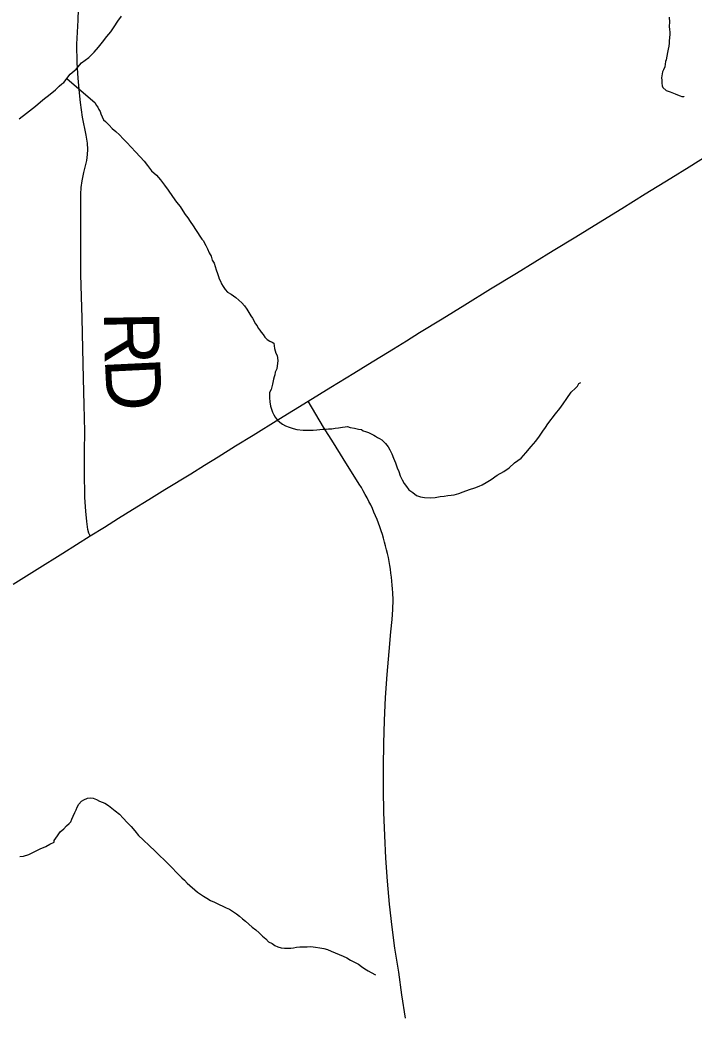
# Model space of a CAD drawing. Extents: x 103424 to 290657, y 38711 to 110967.
# Drawn here: x 214251.058 to 214251.405, y 40214.347 to 40214.861 of the extents above; entities that cross this region are included whole.
import ezdxf

# ---------------------------------------------------------------- set-up
doc = ezdxf.new("R2010")
doc.units = 0
for name, color, linetype in [('GM_X_Minor_River', 7, 'Continuous'), ('GM_X_Township_Road', 7, 'Continuous'), ('GM_X_Township_Road_Text', 7, 'Continuous'), ('GM_X_US_Route', 7, 'Continuous')]:
    doc.layers.add(name, color=color, linetype=linetype)

msp = doc.modelspace()

# ---------------------------------------------------------------- linework, layer by layer
at = {"layer": 'GM_X_Minor_River'}
for points in [[(214251.07787, 40214.82675), (214251.07937, 40214.82792), (214251.08031, 40214.82869), (214251.08365, 40214.83293), (214251.08664, 40214.83546), (214251.08943, 40214.83874), (214251.09318, 40214.84147), (214251.09598, 40214.84418), (214251.09821, 40214.84688), (214251.10026, 40214.84939), (214251.10248, 40214.85228), (214251.10453, 40214.85479), (214251.10619, 40214.85729), (214251.10804, 40214.86017), (214251.11008, 40214.86287)], [(214251.39191, 40214.86222), (214251.39214, 40214.85975), (214251.39199, 40214.85766), (214251.39221, 40214.85576), (214251.39223, 40214.85481), (214251.39225, 40214.85348), (214251.3921, 40214.85158), (214251.39194, 40214.85005), (214251.39196, 40214.84891), (214251.39179, 40214.84739), (214251.39144, 40214.84586), (214251.39109, 40214.84414), (214251.39075, 40214.84224), (214251.3904, 40214.84033), (214251.39004, 40214.83937), (214251.38971, 40214.8367), (214251.38897, 40214.83517), (214251.38861, 40214.83421), (214251.3881, 40214.83097), (214251.38812, 40214.82983), (214251.38815, 40214.82831), (214251.38836, 40214.82698), (214251.38876, 40214.82604), (214251.39049, 40214.82455), (214251.39145, 40214.82419), (214251.39241, 40214.82383), (214251.39413, 40214.8231), (214251.39508, 40214.82273), (214251.39623, 40214.82237), (214251.39757, 40214.82183), (214251.39853, 40214.82146), (214251.39947, 40214.82148), (214251.39948, 40214.82129), (214251.39947, 40214.82148)], [(214251.08192, 40214.83074), (214251.09645, 40214.81814), (214251.09704, 40214.81701), (214251.09782, 40214.81589), (214251.09841, 40214.81476), (214251.099, 40214.81363), (214251.0994, 40214.8125), (214251.1, 40214.81098), (214251.10078, 40214.80948), (214251.10175, 40214.80854), (214251.10368, 40214.80668), (214251.10523, 40214.80499), (214251.10716, 40214.80332), (214251.1089, 40214.80164), (214251.11084, 40214.79958), (214251.11277, 40214.79772), (214251.1149, 40214.79528), (214251.11722, 40214.79285), (214251.11954, 40214.79042), (214251.12167, 40214.78818), (214251.12342, 40214.78593), (214251.12537, 40214.78311), (214251.12807, 40214.78088), (214251.13001, 40214.77844), (214251.13215, 40214.77582), (214251.1341, 40214.77319), (214251.13624, 40214.77), (214251.13838, 40214.767), (214251.14013, 40214.76475), (214251.1415, 40214.76249), (214251.14287, 40214.76061), (214251.14423, 40214.75893), (214251.1454, 40214.75705), (214251.14696, 40214.75479), (214251.14813, 40214.75291), (214251.15145, 40214.74803), (214251.15222, 40214.74709), (214251.15281, 40214.74596), (214251.15341, 40214.74464), (214251.1542, 40214.74295), (214251.15519, 40214.74087), (214251.15617, 40214.73918), (214251.15677, 40214.7371), (214251.15775, 40214.7356), (214251.15816, 40214.73389), (214251.15876, 40214.73219), (214251.15936, 40214.7303), (214251.15996, 40214.72879), (214251.16036, 40214.72747), (214251.16095, 40214.72634), (214251.16155, 40214.72502), (214251.16233, 40214.72351), (214251.16331, 40214.72201), (214251.16466, 40214.7207), (214251.16639, 40214.71959), (214251.16773, 40214.71885), (214251.16889, 40214.71792), (214251.17043, 40214.71662), (214251.17198, 40214.71513), (214251.17333, 40214.71363), (214251.1745, 40214.71194), (214251.17548, 40214.71025), (214251.17665, 40214.70856), (214251.17744, 40214.70724), (214251.17822, 40214.70611), (214251.17881, 40214.7046), (214251.17979, 40214.70329), (214251.18038, 40214.70216), (214251.18116, 40214.70103), (214251.18193, 40214.7001), (214251.18291, 40214.69878), (214251.18388, 40214.69747), (214251.18504, 40214.69635), (214251.18638, 40214.69542), (214251.18753, 40214.69488), (214251.18849, 40214.69432), (214251.18873, 40214.69166), (214251.18953, 40214.68921), (214251.19012, 40214.68808), (214251.19055, 40214.68542), (214251.19006, 40214.68123), (214251.18914, 40214.6795), (214251.18897, 40214.67817), (214251.18861, 40214.67702), (214251.18825, 40214.67588), (214251.18773, 40214.67321), (214251.18702, 40214.67053), (214251.18629, 40214.669), (214251.18612, 40214.66785), (214251.18615, 40214.66633), (214251.18637, 40214.66425), (214251.18679, 40214.66197), (214251.1872, 40214.66046), (214251.1878, 40214.65895), (214251.1884, 40214.65744), (214251.18917, 40214.65631), (214251.19015, 40214.655), (214251.1915, 40214.65369)], [(214251.05729, 40214.80984), (214251.06103, 40214.81276), (214251.06572, 40214.81645), (214251.06945, 40214.81975), (214251.0732, 40214.82267), (214251.07601, 40214.82481), (214251.07787, 40214.82675)], [(214251.1915, 40214.65369), (214251.19285, 40214.65277), (214251.19438, 40214.65184), (214251.19629, 40214.65112), (214251.1984, 40214.65039), (214251.2003, 40214.64986), (214251.20354, 40214.64954), (214251.20601, 40214.64958), (214251.20866, 40214.64963), (214251.21056, 40214.64985), (214251.21208, 40214.64988), (214251.21359, 40214.6501), (214251.2153, 40214.65013), (214251.21663, 40214.65034), (214251.21834, 40214.65037), (214251.22004, 40214.65059), (214251.22175, 40214.65081), (214251.22383, 40214.65123), (214251.22516, 40214.65125), (214251.22629, 40214.65146), (214251.22782, 40214.65092), (214251.22992, 40214.65058), (214251.23201, 40214.65005), (214251.23354, 40214.64988), (214251.2345, 40214.64933), (214251.23564, 40214.64897), (214251.23717, 40214.64843), (214251.23986, 40214.64696), (214251.24081, 40214.64659), (214251.24178, 40214.64585), (214251.24292, 40214.6453), (214251.24408, 40214.64456), (214251.24504, 40214.64362), (214251.24601, 40214.64269), (214251.24737, 40214.64101), (214251.24815, 40214.6395), (214251.24914, 40214.63743), (214251.25013, 40214.63516), (214251.25113, 40214.63271), (214251.25193, 40214.63025), (214251.25272, 40214.62836), (214251.25352, 40214.6261), (214251.25451, 40214.62402), (214251.25549, 40214.62214), (214251.25666, 40214.62064), (214251.25802, 40214.61895), (214251.25994, 40214.61747), (214251.26187, 40214.61598), (214251.26397, 40214.61526), (214251.26607, 40214.61492), (214251.26892, 40214.61478), (214251.27157, 40214.61501), (214251.27403, 40214.61544), (214251.27612, 40214.61567), (214251.27801, 40214.61589), (214251.27972, 40214.61611), (214251.28123, 40214.61633), (214251.28369, 40214.61694), (214251.28595, 40214.61793), (214251.28916, 40214.61913), (214251.29199, 40214.61994), (214251.29407, 40214.62074), (214251.29576, 40214.62153), (214251.29783, 40214.62271), (214251.30027, 40214.62427), (214251.30346, 40214.62642), (214251.30685, 40214.62838), (214251.30966, 40214.63014), (214251.31227, 40214.63285), (214251.31584, 40214.6352), (214251.31826, 40214.6379), (214251.32086, 40214.64118), (214251.32328, 40214.64389), (214251.32513, 40214.64658), (214251.32698, 40214.64909), (214251.32828, 40214.65101), (214251.32957, 40214.65293), (214251.33347, 40214.65795), (214251.3357, 40214.66084), (214251.33736, 40214.66315), (214251.33922, 40214.66584), (214251.34144, 40214.66912), (214251.34368, 40214.67125), (214251.3448, 40214.67222), (214251.34553, 40214.67356), (214251.34647, 40214.67415)], [(214251.0785, 40214.44274), (214251.08037, 40214.4443), (214251.08167, 40214.44584), (214251.08298, 40214.44701), (214251.08391, 40214.44797), (214251.08446, 40214.44931), (214251.08519, 40214.45085), (214251.08591, 40214.45276), (214251.08665, 40214.45411), (214251.08719, 40214.45545), (214251.08812, 40214.45698), (214251.08942, 40214.45853), (214251.09054, 40214.45931), (214251.09243, 40214.4601), (214251.09413, 40214.46032), (214251.09547, 40214.46016), (214251.09719, 40214.45943), (214251.09872, 40214.4585), (214251.1014, 40214.4576), (214251.10332, 40214.4563), (214251.10505, 40214.45501), (214251.10679, 40214.45352), (214251.10891, 40214.45184), (214251.11084, 40214.44979), (214251.11297, 40214.44754), (214251.11491, 40214.44549), (214251.11685, 40214.44324), (214251.11879, 40214.4408), (214251.12111, 40214.43856), (214251.12439, 40214.43558), (214251.1271, 40214.43297), (214251.12961, 40214.43054), (214251.13212, 40214.42811), (214251.13444, 40214.42587), (214251.13638, 40214.42382), (214251.13792, 40214.42214), (214251.13947, 40214.42064), (214251.14102, 40214.41915), (214251.14237, 40214.41784), (214251.14373, 40214.41634), (214251.14913, 40214.41169), (214251.15067, 40214.41058), (214251.1522, 40214.40965), (214251.15393, 40214.40854), (214251.15585, 40214.40744), (214251.15795, 40214.40652), (214251.16025, 40214.40542), (214251.16217, 40214.40451), (214251.16389, 40214.40359), (214251.16562, 40214.40286), (214251.16773, 40214.40157), (214251.16927, 40214.40045), (214251.17081, 40214.39934), (214251.17235, 40214.39804), (214251.17389, 40214.39673), (214251.17563, 40214.39524), (214251.17736, 40214.39375), (214251.1791, 40214.39226), (214251.18083, 40214.39077), (214251.18257, 40214.38909), (214251.18431, 40214.3876), (214251.18567, 40214.38611), (214251.18758, 40214.38519), (214251.18893, 40214.38426), (214251.19046, 40214.38353), (214251.19218, 40214.38299), (214251.19389, 40214.38283), (214251.19541, 40214.38286), (214251.19712, 40214.38289), (214251.19863, 40214.38311), (214251.20015, 40214.38333), (214251.20185, 40214.38355), (214251.20337, 40214.38357), (214251.20565, 40214.38361), (214251.20755, 40214.38365), (214251.20983, 40214.38331), (214251.21212, 40214.38297), (214251.21421, 40214.38263), (214251.21612, 40214.38209), (214251.21803, 40214.38136), (214251.21995, 40214.38045), (214251.22205, 40214.37953), (214251.22416, 40214.37881), (214251.22607, 40214.3779), (214251.22799, 40214.3766), (214251.23029, 40214.3755), (214251.23202, 40214.37458), (214251.23356, 40214.37347), (214251.23529, 40214.37217), (214251.23701, 40214.37125), (214251.24047, 40214.36922), (214251.24085, 40214.36904)], [(214251.05765, 40214.43001), (214251.05954, 40214.43024), (214251.06238, 40214.43105), (214251.06501, 40214.43243), (214251.06821, 40214.43401), (214251.07104, 40214.4352), (214251.0731, 40214.43637), (214251.07536, 40214.43737), (214251.07535, 40214.43832), (214251.07702, 40214.44063), (214251.0785, 40214.44274)]]:
    msp.add_lwpolyline(points, dxfattribs=at)
at = {"layer": 'GM_X_Township_Road'}
for points in [[(214251.09385, 40214.59519), (214251.09318, 40214.59651), (214251.09273, 40214.59846), (214251.09211, 40214.60263), (214251.09159, 40214.60795), (214251.09116, 40214.61499), (214251.09089, 40214.62828), (214251.09098, 40214.63862), (214251.09107, 40214.64897), (214251.09073, 40214.66257), (214251.09039, 40214.67617), (214251.09003, 40214.6917), (214251.08968, 40214.70724), (214251.08941, 40214.71851), (214251.08915, 40214.72978), (214251.08909, 40214.74531), (214251.08905, 40214.75326), (214251.08902, 40214.76122), (214251.0891, 40214.77109), (214251.08927, 40214.7746), (214251.08979, 40214.77804), (214251.09065, 40214.78224), (214251.09214, 40214.78847), (214251.09258, 40214.79154), (214251.09276, 40214.7941), (214251.09243, 40214.79737), (214251.09176, 40214.80155), (214251.08993, 40214.81073), (214251.08885, 40214.81836), (214251.08841, 40214.82338), (214251.08767, 40214.83091), (214251.08716, 40214.83871), (214251.08701, 40214.84842), (214251.08767, 40214.86075), (214251.08803, 40214.87199)], [(214251.25626, 40214.34687), (214251.25442, 40214.35879), (214251.25273, 40214.3705), (214251.25067, 40214.38286), (214251.24929, 40214.39373), (214251.24802, 40214.4055), (214251.24698, 40214.4173), (214251.24614, 40214.42912), (214251.2455, 40214.44095), (214251.24506, 40214.45279), (214251.24485, 40214.46463), (214251.24493, 40214.47647), (214251.24501, 40214.48832), (214251.24542, 40214.50016), (214251.24601, 40214.51199), (214251.24683, 40214.52381), (214251.24783, 40214.5356), (214251.24875, 40214.5457), (214251.24933, 40214.55208), (214251.24965, 40214.55722), (214251.24982, 40214.56229), (214251.24967, 40214.56576), (214251.24955, 40214.56781), (214251.24941, 40214.56984), (214251.24922, 40214.57188), (214251.24901, 40214.57392), (214251.24875, 40214.57594), (214251.24846, 40214.57797), (214251.24816, 40214.57999), (214251.24778, 40214.582), (214251.2474, 40214.58401), (214251.24697, 40214.58601), (214251.2465, 40214.588), (214251.24601, 40214.58998), (214251.24546, 40214.59196), (214251.24492, 40214.59392), (214251.2443, 40214.59588), (214251.24367, 40214.59782), (214251.243, 40214.59976), (214251.24229, 40214.60167), (214251.24156, 40214.60358), (214251.2408, 40214.60548), (214251.24, 40214.60736), (214251.23917, 40214.60922), (214251.23829, 40214.61108), (214251.2374, 40214.61291), (214251.23647, 40214.61473), (214251.2355, 40214.61654), (214251.23451, 40214.61832), (214251.23349, 40214.62009), (214251.23243, 40214.62185), (214251.22418, 40214.63501), (214251.2191, 40214.64312), (214251.21402, 40214.65122), (214251.20607, 40214.66447)]]:
    msp.add_lwpolyline(points, dxfattribs=at)
at = {"layer": 'GM_X_US_Route'}
msp.add_lwpolyline([(214251.0542, 40214.57027), (214251.06664, 40214.57804), (214251.07978, 40214.58632), (214251.08682, 40214.59075), (214251.09385, 40214.59519), (214251.10128, 40214.59973), (214251.10852, 40214.60424), (214251.11575, 40214.60875), (214251.12406, 40214.61391), (214251.13238, 40214.61906), (214251.14562, 40214.62717), (214251.15274, 40214.63153), (214251.15985, 40214.63589), (214251.16878, 40214.64147), (214251.17772, 40214.64706), (214251.19096, 40214.65519), (214251.19851, 40214.65983), (214251.20607, 40214.66447), (214251.21786, 40214.6717), (214251.22965, 40214.67893), (214251.23677, 40214.68335), (214251.24999, 40214.69151), (214251.25673, 40214.69567), (214251.26348, 40214.69984), (214251.27515, 40214.70701), (214251.28682, 40214.71419), (214251.30006, 40214.72232), (214251.31329, 40214.73046), (214251.32273, 40214.73626), (214251.33218, 40214.74206), (214251.34388, 40214.74919), (214251.35559, 40214.75632), (214251.3676, 40214.76379), (214251.37959, 40214.77125), (214251.39282, 40214.7794), (214251.40221, 40214.78518), (214251.41159, 40214.79096)], dxfattribs=at)

# ---------------------------------------------------------------- texts
at = {"layer": 'GM_X_Township_Road_Text'}
for s, rotation, p in [('R', 271.0187, (214251.10096, 40214.71056)), ('D', 272.7523, (214251.1014, 40214.68631))]:
    msp.add_text(s, height=0.02841, rotation=rotation, dxfattribs=at).set_placement(p)

doc.saveas('drawing.dxf')
